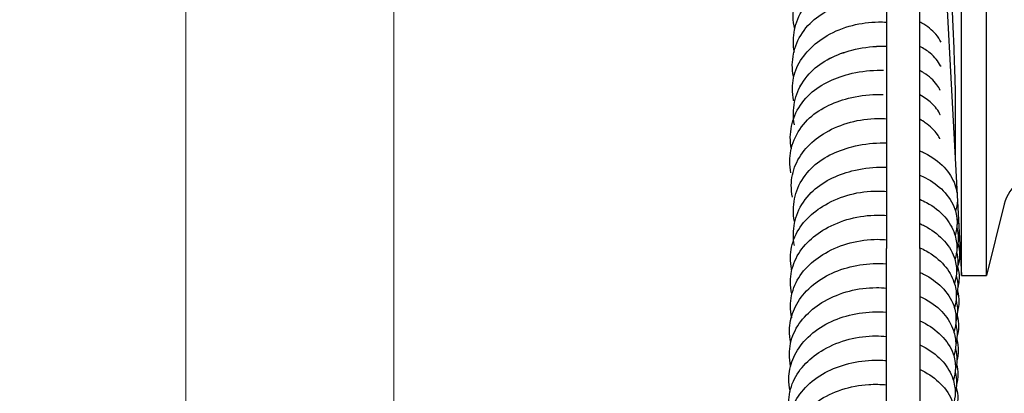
# Model space of a CAD drawing. Header units: millimetres. Extents: x 49320 to 60117, y -4209 to 20568.
# Tile 304 of 479: x 52397.58 to 52409.42, y 9881.04 to 9885.53. Entities that reach past the tile are written whole.
import ezdxf

# ---------------------------------------------------------------- set-up
doc = ezdxf.new("R2010")
doc.units = ezdxf.units.MM
doc.layers.add('_AA PROJ.warstwy', color=7, linetype='Continuous', lineweight=18, true_color=0x0000f0)
doc.layers.add('_mt_wymiary konstr', color=3, linetype='Continuous')
doc.layers.add('ARCATA', color=4, linetype='Continuous')
doc.styles.add('100', font='romans.shx', dxfattribs={"width": 0.65, "height": 18})
doc.dimstyles.new('k100', dxfattribs={"dimtxt": 18, "dimasz": 7, "dimexe": 10, "dimexo": 20, "dimgap": 4, "dimtad": 1, "dimdec": 1, "dimrnd": 0.5, "dimzin": 9, "dimdsep": 46, "dimtxsty": 'Standard', "dimcen": 12.534, "dimclrd": 256, "dimclre": 256, "dimclrt": 7, "dimadec": 0, "dimazin": 0, "dimtfac": 1, "dimtdec": 1, "dimtmove": 2, "dimatfit": 3, "dimfxl": 30, "dimfxlon": 1, "dimtolj": 1, "dimtzin": 0, "dimarcsym": 0})

# ---------------------------------------------------------------- blocks, each defined once
blk = doc.blocks.new('WINDA 2 DZ')
at = {"layer": '_AA PROJ.warstwy', "color": 5, "true_color": 0x1414ff}
for p, q in [((164, 186), (164, 38)), ((161.5, 182), (161.5, 42))]:
    blk.add_line(p, q, dxfattribs=at)
at = {"layer": 'ARCATA', "color": 5, "true_color": 0x1414ff}
for p, q in [((169.925, 76.933), (169.925, 65.394)), ((169.925, 76.933), (169.925, 65.394)), ((170.325, 65.394), (170.325, 75.169)), ((170.325, 65.394), (170.325, 75.169)), ((170.825, 65.068), (170.825, 75.044)), ((170.825, 65.068), (170.825, 75.044)), ((171.125, 65.068), (171.125, 75.044)), ((171.125, 65.068), (171.125, 75.044)), ((170.325, 74.293), (170.825, 65.068)), ((170.325, 74.293), (170.825, 65.068)), ((171.34, 65.924), (171.125, 65.068)), ((171.34, 65.924), (171.125, 65.068)), ((169.925, 62.806), (169.925, 65.394)), ((169.925, 62.806), (169.925, 65.394)), ((170.325, 65.394), (170.325, 62.806)), ((170.325, 65.394), (170.325, 62.806)), ((170.825, 65.068), (171.125, 65.068)), ((170.825, 65.068), (171.125, 65.068))]:
    blk.add_line(p, q, dxfattribs=at)
blk.add_arc((171.825, 65.803), 0.5, 14.1209, 165.9106, dxfattribs=at)
blk.add_arc((171.825, 65.803), 0.5, 14.1209, 165.9106, dxfattribs=at)
for points, knots in [([(168.82, 68.031), (168.808, 68.083), (168.802, 68.135), (168.803, 68.27), (168.821, 68.354), (168.887, 68.51), (168.935, 68.584), (169.06, 68.72), (169.139, 68.783), (169.311, 68.878), (169.405, 68.914), (169.602, 68.965), (169.707, 68.98), (169.849, 68.985), (169.887, 68.985), (169.925, 68.984)], [114.550585, 114.550585, 114.550585, 114.550585, 114.744712, 114.744712, 115.051956, 115.051956, 115.357566, 115.357566, 115.681295, 115.681295, 115.983868, 115.983868, 116.296592, 116.296592, 116.410772, 116.410772, 116.410772, 116.410772]), ([(168.817, 67.753), (168.808, 67.799), (168.804, 67.846), (168.805, 67.98), (168.823, 68.069), (168.893, 68.238), (168.948, 68.32), (169.081, 68.454), (169.159, 68.508), (169.326, 68.594), (169.416, 68.627), (169.617, 68.679), (169.733, 68.695), (169.873, 68.698), (169.899, 68.698), (169.925, 68.697)], [108.382428, 108.382428, 108.382428, 108.382428, 108.555859, 108.555859, 108.883904, 108.883904, 109.220438, 109.220438, 109.520731, 109.520731, 109.810194, 109.810194, 110.152053, 110.152053, 110.230745, 110.230745, 110.230745, 110.230745]), ([(170.755, 67.133), (170.755, 67.176), (170.754, 67.237), (170.751, 67.387), (170.748, 67.478), (170.741, 67.68), (170.737, 67.793), (170.727, 68.024), (170.721, 68.145), (170.71, 68.376), (170.704, 68.491), (170.696, 68.621), (170.694, 68.647), (170.693, 68.672)], [0, 0, 0, 0, 0.345939, 0.345939, 0.699634, 0.699634, 1.056192, 1.056192, 1.408824, 1.408824, 1.756655, 1.756655, 1.843788, 1.843788, 1.843788, 1.843788]), ([(170.755, 67.133), (170.755, 67.176), (170.754, 67.237), (170.751, 67.387), (170.748, 67.478), (170.741, 67.68), (170.737, 67.793), (170.727, 68.024), (170.721, 68.145), (170.71, 68.376), (170.704, 68.491), (170.696, 68.621), (170.694, 68.647), (170.693, 68.672)], [0, 0, 0, 0, 0.345939, 0.345939, 0.699634, 0.699634, 1.056192, 1.056192, 1.408824, 1.408824, 1.756655, 1.756655, 1.843788, 1.843788, 1.843788, 1.843788]), ([(168.804, 67.462), (168.795, 67.509), (168.791, 67.555), (168.793, 67.689), (168.811, 67.778), (168.881, 67.947), (168.935, 68.03), (169.069, 68.163), (169.147, 68.218), (169.313, 68.303), (169.403, 68.336), (169.605, 68.389), (169.72, 68.405), (169.86, 68.408), (169.886, 68.408), (169.912, 68.407)], [108.382428, 108.382428, 108.382428, 108.382428, 108.555859, 108.555859, 108.883904, 108.883904, 109.220438, 109.220438, 109.520731, 109.520731, 109.810194, 109.810194, 110.152053, 110.152053, 110.230745, 110.230745, 110.230745, 110.230745]), ([(168.808, 67.17), (168.797, 67.219), (168.792, 67.268), (168.793, 67.402), (168.811, 67.488), (168.88, 67.645), (168.931, 67.719), (169.055, 67.848), (169.13, 67.906), (169.303, 68.007), (169.406, 68.049), (169.615, 68.102), (169.722, 68.116), (169.86, 68.118), (169.892, 68.117), (169.925, 68.115)], [96.014654, 96.014654, 96.014654, 96.014654, 96.197652, 96.197652, 96.512417, 96.512417, 96.817267, 96.817267, 97.122277, 97.122277, 97.45726, 97.45726, 97.773755, 97.773755, 97.871975, 97.871975, 97.871975, 97.871975]), ([(170.58, 67.873), (170.564, 67.906), (170.543, 67.939), (170.474, 68.02), (170.416, 68.066), (170.34, 68.109), (170.333, 68.113), (170.325, 68.116)], [271.5325211, 271.5325211, 271.5325211, 271.5325211, 271.7095942, 271.7095942, 271.9921343, 271.9921343, 272.0219282, 272.0219282, 272.0219282, 272.0219282]), ([(168.817, 66.881), (168.808, 66.927), (168.804, 66.974), (168.805, 67.108), (168.823, 67.197), (168.893, 67.366), (168.948, 67.448), (169.081, 67.582), (169.159, 67.637), (169.326, 67.722), (169.416, 67.755), (169.617, 67.807), (169.733, 67.823), (169.873, 67.827), (169.899, 67.827), (169.925, 67.826)], [108.382428, 108.382428, 108.382428, 108.382428, 108.555859, 108.555859, 108.883904, 108.883904, 109.220438, 109.220438, 109.520731, 109.520731, 109.810194, 109.810194, 110.152053, 110.152053, 110.230745, 110.230745, 110.230745, 110.230745]), ([(168.817, 66.881), (168.808, 66.927), (168.804, 66.974), (168.805, 67.108), (168.823, 67.196), (168.893, 67.365), (168.948, 67.448), (169.081, 67.582), (169.159, 67.636), (169.326, 67.722), (169.416, 67.755), (169.617, 67.807), (169.733, 67.823), (169.873, 67.826), (169.899, 67.826), (169.925, 67.825)], [108.382428, 108.382428, 108.382428, 108.382428, 108.555859, 108.555859, 108.883904, 108.883904, 109.220438, 109.220438, 109.520731, 109.520731, 109.810194, 109.810194, 110.152053, 110.152053, 110.230745, 110.230745, 110.230745, 110.230745]), ([(170.577, 67.583), (170.576, 67.585), (170.575, 67.588), (170.547, 67.643), (170.504, 67.696), (170.412, 67.772), (170.371, 67.8), (170.325, 67.824)], [276.7523237, 276.7523237, 276.7523237, 276.7523237, 276.7652906, 276.7652906, 277.0516604, 277.0516604, 277.2353716, 277.2353716, 277.2353716, 277.2353716]), ([(168.78, 66.592), (168.771, 66.638), (168.767, 66.685), (168.769, 66.819), (168.787, 66.908), (168.857, 67.077), (168.911, 67.159), (169.045, 67.293), (169.123, 67.347), (169.289, 67.433), (169.379, 67.466), (169.581, 67.518), (169.696, 67.534), (169.836, 67.537), (169.862, 67.537), (169.889, 67.536)], [108.382428, 108.382428, 108.382428, 108.382428, 108.555859, 108.555859, 108.883904, 108.883904, 109.220438, 109.220438, 109.520731, 109.520731, 109.810194, 109.810194, 110.152053, 110.152053, 110.230745, 110.230745, 110.230745, 110.230745]), ([(168.78, 66.592), (168.771, 66.638), (168.767, 66.685), (168.769, 66.819), (168.787, 66.908), (168.857, 67.077), (168.911, 67.159), (169.045, 67.293), (169.123, 67.347), (169.289, 67.433), (169.379, 67.466), (169.581, 67.518), (169.696, 67.534), (169.836, 67.537), (169.862, 67.537), (169.889, 67.536)], [108.382428, 108.382428, 108.382428, 108.382428, 108.555859, 108.555859, 108.883904, 108.883904, 109.220438, 109.220438, 109.520731, 109.520731, 109.810194, 109.810194, 110.152053, 110.152053, 110.230745, 110.230745, 110.230745, 110.230745]), ([(170.571, 67.295), (170.56, 67.317), (170.546, 67.34), (170.492, 67.415), (170.438, 67.465), (170.356, 67.515), (170.341, 67.524), (170.325, 67.532)], [281.9758361, 281.9758361, 281.9758361, 281.9758361, 282.097171, 282.097171, 282.3878948, 282.3878948, 282.4508868, 282.4508868, 282.4508868, 282.4508868]), ([(168.774, 66.302), (168.765, 66.348), (168.761, 66.394), (168.762, 66.529), (168.78, 66.617), (168.85, 66.786), (168.905, 66.869), (169.038, 67.002), (169.116, 67.057), (169.283, 67.142), (169.373, 67.176), (169.574, 67.228), (169.69, 67.244), (169.829, 67.247), (169.856, 67.247), (169.882, 67.246)], [108.382428, 108.382428, 108.382428, 108.382428, 108.555859, 108.555859, 108.883904, 108.883904, 109.220438, 109.220438, 109.520731, 109.520731, 109.810194, 109.810194, 110.152053, 110.152053, 110.230745, 110.230745, 110.230745, 110.230745]), ([(170.571, 66.999), (170.548, 67.049), (170.512, 67.099), (170.424, 67.178), (170.378, 67.211), (170.325, 67.239)], [287.1855743, 287.1855743, 287.1855743, 287.1855743, 287.4534784, 287.4534784, 287.6642537, 287.6642537, 287.6642537, 287.6642537]), ([(168.794, 66.01), (168.784, 66.057), (168.779, 66.105), (168.78, 66.236), (168.798, 66.32), (168.865, 66.479), (168.915, 66.555), (169.04, 66.685), (169.114, 66.742), (169.285, 66.841), (169.385, 66.883), (169.596, 66.94), (169.709, 66.955), (169.855, 66.956), (169.89, 66.955), (169.925, 66.953)], [71.282673, 71.282673, 71.282673, 71.282673, 71.460081, 71.460081, 71.769765, 71.769765, 72.081717, 72.081717, 72.382609, 72.382609, 72.711632, 72.711632, 73.044683, 73.044683, 73.150513, 73.150513, 73.150513, 73.150513]), ([(170.567, 66.711), (170.558, 66.729), (170.548, 66.746), (170.502, 66.814), (170.451, 66.863), (170.37, 66.92), (170.348, 66.934), (170.325, 66.947)], [292.4084514, 292.4084514, 292.4084514, 292.4084514, 292.5045011, 292.5045011, 292.7839501, 292.7839501, 292.8787476, 292.8787476, 292.8787476, 292.8787476]), ([(168.817, 65.718), (168.808, 65.764), (168.804, 65.811), (168.805, 65.945), (168.823, 66.034), (168.893, 66.203), (168.948, 66.285), (169.081, 66.419), (169.159, 66.474), (169.326, 66.559), (169.416, 66.592), (169.617, 66.644), (169.733, 66.66), (169.873, 66.664), (169.899, 66.664), (169.925, 66.663)], [108.382428, 108.382428, 108.382428, 108.382428, 108.555859, 108.555859, 108.883904, 108.883904, 109.220438, 109.220438, 109.520731, 109.520731, 109.810194, 109.810194, 110.152053, 110.152053, 110.230745, 110.230745, 110.230745, 110.230745]), ([(170.325, 66.567), (170.345, 66.558), (170.365, 66.549), (170.474, 66.494), (170.554, 66.437), (170.675, 66.308), (170.72, 66.236), (170.758, 66.128), (170.766, 66.095), (170.771, 66.061)], [67.4002191, 67.4002191, 67.4002191, 67.4002191, 67.4730984, 67.4730984, 67.808592, 67.808592, 68.1282885, 68.1282885, 68.2666616, 68.2666616, 68.2666616, 68.2666616]), ([(170.755, 66.445), (170.755, 66.445), (170.755, 66.445), (170.755, 66.445), (170.755, 66.446), (170.755, 66.448)], [0.14409872, 0.14409872, 0.14409872, 0.14409872, 0.15041576, 0.15041576, 0.19796304, 0.19796304, 0.19796304, 0.19796304]), ([(170.755, 66.445), (170.755, 66.445), (170.755, 66.445), (170.755, 66.445), (170.755, 66.446), (170.755, 66.448)], [0.14409872, 0.14409872, 0.14409872, 0.14409872, 0.15041576, 0.15041576, 0.19796304, 0.19796304, 0.19796304, 0.19796304]), ([(168.817, 65.427), (168.808, 65.473), (168.804, 65.519), (168.805, 65.654), (168.823, 65.742), (168.893, 65.911), (168.948, 65.994), (169.081, 66.127), (169.159, 66.182), (169.326, 66.267), (169.416, 66.301), (169.617, 66.353), (169.733, 66.369), (169.873, 66.372), (169.899, 66.372), (169.925, 66.371)], [108.382428, 108.382428, 108.382428, 108.382428, 108.555859, 108.555859, 108.883904, 108.883904, 109.220438, 109.220438, 109.520731, 109.520731, 109.810194, 109.810194, 110.152053, 110.152053, 110.230745, 110.230745, 110.230745, 110.230745]), ([(170.325, 66.276), (170.348, 66.266), (170.37, 66.255), (170.473, 66.2), (170.547, 66.147), (170.669, 66.021), (170.718, 65.946), (170.764, 65.812), (170.773, 65.754), (170.772, 65.648), (170.764, 65.598), (170.748, 65.549)], [61.218669, 61.218669, 61.218669, 61.218669, 61.300377, 61.300377, 61.614301, 61.614301, 61.948004, 61.948004, 62.182008, 62.182008, 62.386175, 62.386175, 62.386175, 62.386175]), ([(168.784, 65.139), (168.774, 65.187), (168.769, 65.235), (168.77, 65.368), (168.788, 65.454), (168.857, 65.614), (168.909, 65.689), (169.035, 65.818), (169.108, 65.873), (169.28, 65.972), (169.382, 66.013), (169.594, 66.07), (169.707, 66.084), (169.854, 66.084), (169.89, 66.083), (169.925, 66.08)], [52.730421, 52.730421, 52.730421, 52.730421, 52.908729, 52.908729, 53.225562, 53.225562, 53.537108, 53.537108, 53.833764, 53.833764, 54.167051, 54.167051, 54.500164, 54.500164, 54.607705, 54.607705, 54.607705, 54.607705]), ([(170.325, 65.984), (170.352, 65.972), (170.379, 65.959), (170.491, 65.899), (170.567, 65.839), (170.678, 65.71), (170.718, 65.641), (170.761, 65.514), (170.77, 65.456), (170.769, 65.352), (170.761, 65.305), (170.747, 65.259)], [55.038635, 55.038635, 55.038635, 55.038635, 55.136581, 55.136581, 55.469974, 55.469974, 55.773639, 55.773639, 56.010248, 56.010248, 56.200223, 56.200223, 56.200223, 56.200223]), ([(168.784, 64.849), (168.774, 64.896), (168.769, 64.944), (168.77, 65.077), (168.788, 65.163), (168.857, 65.323), (168.909, 65.399), (169.035, 65.527), (169.108, 65.583), (169.28, 65.681), (169.382, 65.723), (169.594, 65.779), (169.707, 65.794), (169.854, 65.794), (169.89, 65.792), (169.925, 65.79)], [52.730421, 52.730421, 52.730421, 52.730421, 52.908729, 52.908729, 53.225562, 53.225562, 53.537108, 53.537108, 53.833764, 53.833764, 54.167051, 54.167051, 54.500164, 54.500164, 54.607705, 54.607705, 54.607705, 54.607705]), ([(170.325, 65.692), (170.344, 65.683), (170.363, 65.674), (170.464, 65.621), (170.538, 65.567), (170.661, 65.442), (170.71, 65.367), (170.757, 65.233), (170.766, 65.176), (170.765, 65.07), (170.757, 65.019), (170.741, 64.97)], [48.858695, 48.858695, 48.858695, 48.858695, 48.928425, 48.928425, 49.24374, 49.24374, 49.577176, 49.577176, 49.807944, 49.807944, 50.015243, 50.015243, 50.015243, 50.015243]), ([(170.769, 65.645), (170.781, 65.6), (170.786, 65.554), (170.785, 65.469), (170.78, 65.428), (170.769, 65.388)], [86.7361604, 86.7361604, 86.7361604, 86.7361604, 86.9233429, 86.9233429, 87.08951, 87.08951, 87.08951, 87.08951]), ([(170.769, 65.645), (170.781, 65.6), (170.786, 65.554), (170.785, 65.469), (170.78, 65.428), (170.769, 65.388)], [86.7361604, 86.7361604, 86.7361604, 86.7361604, 86.9233429, 86.9233429, 87.08951, 87.08951, 87.08951, 87.08951]), ([(168.784, 64.558), (168.774, 64.605), (168.769, 64.653), (168.77, 64.786), (168.788, 64.872), (168.857, 65.032), (168.909, 65.108), (169.035, 65.236), (169.108, 65.291), (169.28, 65.39), (169.382, 65.432), (169.594, 65.488), (169.707, 65.503), (169.854, 65.503), (169.89, 65.501), (169.925, 65.498)], [52.730421, 52.730421, 52.730421, 52.730421, 52.908729, 52.908729, 53.225562, 53.225562, 53.537108, 53.537108, 53.833764, 53.833764, 54.167051, 54.167051, 54.500164, 54.500164, 54.607705, 54.607705, 54.607705, 54.607705]), ([(170.325, 65.4), (170.351, 65.389), (170.376, 65.377), (170.486, 65.317), (170.561, 65.257), (170.671, 65.128), (170.711, 65.06), (170.754, 64.932), (170.764, 64.874), (170.762, 64.771), (170.755, 64.724), (170.741, 64.679)], [42.678367, 42.678367, 42.678367, 42.678367, 42.770453, 42.770453, 43.102137, 43.102137, 43.405942, 43.405942, 43.642141, 43.642141, 43.831394, 43.831394, 43.831394, 43.831394]), ([(170.767, 65.352), (170.767, 65.352), (170.767, 65.352), (170.777, 65.31), (170.782, 65.268), (170.781, 65.185), (170.776, 65.143), (170.765, 65.103)], [80.554527, 80.554527, 80.554527, 80.554527, 80.5559078, 80.5559078, 80.728416, 80.728416, 80.897637, 80.897637, 80.897637, 80.897637]), ([(170.767, 65.352), (170.767, 65.352), (170.767, 65.352), (170.777, 65.31), (170.782, 65.268), (170.781, 65.185), (170.776, 65.143), (170.765, 65.103)], [80.554527, 80.554527, 80.554527, 80.554527, 80.5559078, 80.5559078, 80.728416, 80.728416, 80.897637, 80.897637, 80.897637, 80.897637]), ([(170.782, 65.455), (170.796, 65.408), (170.803, 65.36), (170.802, 65.266), (170.793, 65.22), (170.778, 65.175)], [111.4799351, 111.4799351, 111.4799351, 111.4799351, 111.6772809, 111.6772809, 111.8630698, 111.8630698, 111.8630698, 111.8630698]), ([(170.782, 65.455), (170.796, 65.408), (170.803, 65.36), (170.802, 65.266), (170.793, 65.22), (170.778, 65.175)], [111.4799351, 111.4799351, 111.4799351, 111.4799351, 111.6772809, 111.6772809, 111.8630698, 111.8630698, 111.8630698, 111.8630698]), ([(168.773, 64.262), (168.762, 64.31), (168.756, 64.36), (168.757, 64.487), (168.774, 64.566), (168.836, 64.716), (168.882, 64.79), (169.002, 64.928), (169.081, 64.993), (169.254, 65.095), (169.351, 65.134), (169.551, 65.189), (169.658, 65.206), (169.817, 65.213), (169.871, 65.212), (169.925, 65.208)], [34.172117, 34.172117, 34.172117, 34.172117, 34.352746, 34.352746, 34.643194, 34.643194, 34.943504, 34.943504, 35.272255, 35.272255, 35.585784, 35.585784, 35.903365, 35.903365, 36.065297, 36.065297, 36.065297, 36.065297]), ([(170.778, 65.175), (170.791, 65.13), (170.797, 65.083), (170.796, 64.997), (170.791, 64.958), (170.78, 64.919)], [105.2823669, 105.2823669, 105.2823669, 105.2823669, 105.471503, 105.471503, 105.633637, 105.633637, 105.633637, 105.633637]), ([(170.778, 65.175), (170.791, 65.13), (170.797, 65.083), (170.796, 64.997), (170.791, 64.958), (170.78, 64.919)], [105.2823669, 105.2823669, 105.2823669, 105.2823669, 105.471503, 105.471503, 105.633637, 105.633637, 105.633637, 105.633637]), ([(170.325, 65.107), (170.34, 65.1), (170.355, 65.093), (170.454, 65.042), (170.528, 64.988), (170.653, 64.862), (170.704, 64.786), (170.751, 64.651), (170.76, 64.595), (170.759, 64.488), (170.75, 64.438), (170.735, 64.388)], [36.499065, 36.499065, 36.499065, 36.499065, 36.555012, 36.555012, 36.872014, 36.872014, 37.210215, 37.210215, 37.439759, 37.439759, 37.647533, 37.647533, 37.647533, 37.647533]), ([(170.762, 65.067), (170.775, 65.022), (170.781, 64.976), (170.78, 64.89), (170.774, 64.848), (170.763, 64.808)], [74.3659314, 74.3659314, 74.3659314, 74.3659314, 74.552922, 74.552922, 74.720656, 74.720656, 74.720656, 74.720656]), ([(170.762, 65.067), (170.775, 65.022), (170.781, 64.976), (170.78, 64.89), (170.774, 64.848), (170.763, 64.808)], [74.3659314, 74.3659314, 74.3659314, 74.3659314, 74.552922, 74.552922, 74.720656, 74.720656, 74.720656, 74.720656]), ([(168.771, 63.977), (168.761, 64.024), (168.756, 64.073), (168.757, 64.207), (168.775, 64.294), (168.845, 64.453), (168.897, 64.528), (169.022, 64.656), (169.097, 64.713), (169.269, 64.811), (169.371, 64.853), (169.582, 64.908), (169.693, 64.921), (169.843, 64.922), (169.884, 64.92), (169.925, 64.916)], [27.993585, 27.993585, 27.993585, 27.993585, 28.173301, 28.173301, 28.491972, 28.491972, 28.801331, 28.801331, 29.10126, 29.10126, 29.433582, 29.433582, 29.761015, 29.761015, 29.885072, 29.885072, 29.885072, 29.885072]), ([(170.777, 64.881), (170.789, 64.839), (170.794, 64.795), (170.793, 64.711), (170.787, 64.669), (170.776, 64.628)], [99.1039343, 99.1039343, 99.1039343, 99.1039343, 99.2801157, 99.2801157, 99.4499499, 99.4499499, 99.4499499, 99.4499499]), ([(170.777, 64.881), (170.789, 64.839), (170.794, 64.795), (170.793, 64.711), (170.787, 64.669), (170.776, 64.628)], [99.1039343, 99.1039343, 99.1039343, 99.1039343, 99.2801157, 99.2801157, 99.4499499, 99.4499499, 99.4499499, 99.4499499]), ([(170.325, 64.816), (170.349, 64.805), (170.372, 64.794), (170.48, 64.735), (170.554, 64.676), (170.664, 64.548), (170.704, 64.479), (170.748, 64.352), (170.757, 64.293), (170.756, 64.19), (170.748, 64.143), (170.734, 64.097)], [30.317955, 30.317955, 30.317955, 30.317955, 30.404216, 30.404216, 30.733327, 30.733327, 31.036968, 31.036968, 31.273966, 31.273966, 31.463474, 31.463474, 31.463474, 31.463474]), ([(170.76, 64.77), (170.771, 64.726), (170.777, 64.68), (170.776, 64.594), (170.77, 64.551), (170.758, 64.509)], [68.1908251, 68.1908251, 68.1908251, 68.1908251, 68.374615, 68.374615, 68.5482691, 68.5482691, 68.5482691, 68.5482691]), ([(170.76, 64.77), (170.771, 64.726), (170.777, 64.68), (170.776, 64.594), (170.77, 64.551), (170.758, 64.509)], [68.1908251, 68.1908251, 68.1908251, 68.1908251, 68.374615, 68.374615, 68.5482691, 68.5482691, 68.5482691, 68.5482691]), ([(168.766, 63.682), (168.755, 63.729), (168.749, 63.778), (168.751, 63.904), (168.768, 63.982), (168.828, 64.133), (168.874, 64.207), (168.995, 64.346), (169.073, 64.411), (169.246, 64.513), (169.341, 64.552), (169.541, 64.608), (169.649, 64.625), (169.811, 64.632), (169.869, 64.631), (169.925, 64.627)], [21.805072, 21.805072, 21.805072, 21.805072, 21.982808, 21.982808, 22.270892, 22.270892, 22.573982, 22.573982, 22.903145, 22.903145, 23.214278, 23.214278, 23.533519, 23.533519, 23.70393, 23.70393, 23.70393, 23.70393]), ([(170.325, 64.523), (170.337, 64.517), (170.349, 64.512), (170.445, 64.462), (170.52, 64.408), (170.646, 64.282), (170.697, 64.206), (170.744, 64.071), (170.753, 64.014), (170.752, 63.907), (170.743, 63.856), (170.728, 63.807)], [24.13926, 24.13926, 24.13926, 24.13926, 24.183123, 24.183123, 24.502669, 24.502669, 24.840768, 24.840768, 25.071886, 25.071886, 25.279655, 25.279655, 25.279655, 25.279655]), ([(170.773, 64.586), (170.785, 64.542), (170.791, 64.497), (170.79, 64.41), (170.783, 64.368), (170.771, 64.326)], [92.926054, 92.926054, 92.926054, 92.926054, 93.1093999, 93.1093999, 93.2813919, 93.2813919, 93.2813919, 93.2813919]), ([(170.773, 64.586), (170.785, 64.542), (170.791, 64.497), (170.79, 64.41), (170.783, 64.368), (170.771, 64.326)], [92.926054, 92.926054, 92.926054, 92.926054, 93.1093999, 93.1093999, 93.2813919, 93.2813919, 93.2813919, 93.2813919]), ([(170.756, 64.485), (170.767, 64.441), (170.773, 64.396), (170.772, 64.311), (170.766, 64.271), (170.756, 64.231)], [61.997807, 61.997807, 61.997807, 61.997807, 62.1820077, 62.1820077, 62.3468636, 62.3468636, 62.3468636, 62.3468636]), ([(168.764, 63.395), (168.754, 63.444), (168.749, 63.493), (168.75, 63.627), (168.768, 63.714), (168.839, 63.873), (168.89, 63.947), (169.015, 64.074), (169.089, 64.13), (169.262, 64.23), (169.366, 64.272), (169.578, 64.327), (169.689, 64.341), (169.84, 64.341), (169.883, 64.339), (169.925, 64.335)], [15.625185, 15.625185, 15.625185, 15.625185, 15.806717, 15.806717, 16.126373, 16.126373, 16.431929, 16.431929, 16.731452, 16.731452, 17.068313, 17.068313, 17.395382, 17.395382, 17.523523, 17.523523, 17.523523, 17.523523]), ([(170.769, 64.299), (170.781, 64.254), (170.786, 64.208), (170.785, 64.122), (170.78, 64.082), (170.769, 64.042)], [86.7361604, 86.7361604, 86.7361604, 86.7361604, 86.9233429, 86.9233429, 87.08951, 87.08951, 87.08951, 87.08951]), ([(170.325, 64.232), (170.347, 64.222), (170.369, 64.211), (170.474, 64.153), (170.548, 64.094), (170.657, 63.966), (170.698, 63.897), (170.741, 63.77), (170.75, 63.712), (170.749, 63.608), (170.741, 63.562), (170.727, 63.516)], [17.957649, 17.957649, 17.957649, 17.957649, 18.037898, 18.037898, 18.365143, 18.365143, 18.669704, 18.669704, 18.905666, 18.905666, 19.095161, 19.095161, 19.095161, 19.095161]), ([(170.753, 64.186), (170.764, 64.142), (170.77, 64.097), (170.769, 64.01), (170.763, 63.967), (170.751, 63.926)], [55.8260272, 55.8260272, 55.8260272, 55.8260272, 56.0102479, 56.0102479, 56.1828356, 56.1828356, 56.1828356, 56.1828356]), ([(168.76, 63.101), (168.748, 63.148), (168.743, 63.196), (168.744, 63.322), (168.761, 63.4), (168.821, 63.551), (168.867, 63.626), (168.988, 63.765), (169.066, 63.83), (169.239, 63.931), (169.333, 63.97), (169.533, 64.026), (169.641, 64.044), (169.807, 64.051), (169.867, 64.05), (169.925, 64.045)], [9.436415, 9.436415, 9.436415, 9.436415, 9.613914, 9.613914, 9.901181, 9.901181, 10.205845, 10.205845, 10.533869, 10.533869, 10.843362, 10.843362, 11.1655, 11.1655, 11.342308, 11.342308, 11.342308, 11.342308]), ([(170.325, 63.939), (170.334, 63.934), (170.343, 63.93), (170.437, 63.882), (170.513, 63.827), (170.64, 63.701), (170.69, 63.625), (170.737, 63.49), (170.746, 63.432), (170.745, 63.326), (170.737, 63.275), (170.721, 63.227)], [11.77919, 11.77919, 11.77919, 11.77919, 11.812687, 11.812687, 12.134407, 12.134407, 12.472279, 12.472279, 12.704299, 12.704299, 12.910622, 12.910622, 12.910622, 12.910622]), ([(170.767, 64.006), (170.767, 64.006), (170.767, 64.005), (170.777, 63.964), (170.782, 63.921), (170.781, 63.838), (170.776, 63.797), (170.765, 63.757)], [80.554527, 80.554527, 80.554527, 80.554527, 80.5559078, 80.5559078, 80.728416, 80.728416, 80.897637, 80.897637, 80.897637, 80.897637]), ([(170.749, 63.906), (170.761, 63.862), (170.766, 63.818), (170.765, 63.734), (170.76, 63.693), (170.75, 63.653)], [49.6267853, 49.6267853, 49.6267853, 49.6267853, 49.8079436, 49.8079436, 49.9736313, 49.9736313, 49.9736313, 49.9736313]), ([(169.925, 62.137), (169.903, 62.135), (169.88, 62.133), (169.748, 62.128), (169.634, 62.138), (169.428, 62.184), (169.332, 62.217), (169.148, 62.305), (169.059, 62.363), (168.912, 62.498), (168.852, 62.577), (168.774, 62.736), (168.752, 62.817), (168.743, 62.918), (168.742, 62.94), (168.743, 63.025), (168.754, 63.09), (168.801, 63.234), (168.845, 63.313), (168.958, 63.448), (169.026, 63.507), (169.186, 63.614), (169.283, 63.662), (169.489, 63.729), (169.6, 63.75), (169.782, 63.761), (169.854, 63.76), (169.925, 63.753)], [1.689809, 1.689809, 1.689809, 1.689809, 1.758524, 1.758524, 2.090395, 2.090395, 2.394443, 2.394443, 2.72743, 2.72743, 3.060147, 3.060147, 3.359555, 3.359555, 3.439126, 3.439126, 3.679471, 3.679471, 3.990309, 3.990309, 4.284922, 4.284922, 4.616041, 4.616041, 4.946805, 4.946805, 5.162217, 5.162217, 5.162217, 5.162217]), ([(170.762, 63.721), (170.775, 63.676), (170.781, 63.63), (170.78, 63.543), (170.774, 63.502), (170.763, 63.462)], [74.3659314, 74.3659314, 74.3659314, 74.3659314, 74.552922, 74.552922, 74.720656, 74.720656, 74.720656, 74.720656])]:
    blk.add_open_spline(points, degree=3, knots=knots, dxfattribs=at)
for points in [[(170.576, 67.881), (170.575, 67.88), (170.574, 67.879), (170.573, 67.878)], [(170.576, 67.881), (170.575, 67.88), (170.574, 67.879), (170.573, 67.878)], [(170.579, 67.874), (170.579, 67.874), (170.579, 67.874), (170.579, 67.874)], [(170.579, 67.874), (170.579, 67.874), (170.579, 67.874), (170.579, 67.874)], [(170.573, 67.592), (170.572, 67.591), (170.571, 67.59), (170.57, 67.589)], [(170.573, 67.586), (170.574, 67.587), (170.574, 67.588), (170.574, 67.588)], [(170.569, 67.298), (170.569, 67.297), (170.569, 67.297), (170.568, 67.297)], [(170.57, 67.296), (170.57, 67.296), (170.57, 67.296), (170.57, 67.296)], [(168.807, 67.167), (168.807, 67.169), (168.807, 67.17), (168.807, 67.172)], [(170.755, 66.448), (170.755, 66.564), (170.755, 66.796), (170.755, 67.133)], [(170.755, 66.448), (170.755, 66.564), (170.755, 66.796), (170.755, 67.133)], [(170.567, 67.007), (170.566, 67.006), (170.565, 67.005), (170.565, 67.005)], [(170.566, 67.003), (170.567, 67.004), (170.567, 67.005), (170.568, 67.006)], [(170.564, 66.717), (170.563, 66.716), (170.563, 66.716), (170.562, 66.715)], [(170.564, 66.713), (170.564, 66.714), (170.565, 66.714), (170.565, 66.715)], [(170.766, 66.165), (170.763, 66.153), (170.759, 66.142), (170.756, 66.131)], [(170.766, 66.165), (170.763, 66.153), (170.759, 66.142), (170.756, 66.131)], [(168.794, 66.009), (168.794, 66.01), (168.794, 66.01), (168.794, 66.011)], [(168.794, 66.009), (168.794, 66.01), (168.794, 66.01), (168.794, 66.011)], [(170.776, 65.969), (170.774, 65.926), (170.767, 65.882), (170.753, 65.84)], [(170.776, 65.969), (170.774, 65.926), (170.767, 65.882), (170.753, 65.84)], [(170.773, 65.932), (170.776, 65.923), (170.778, 65.914), (170.78, 65.905)], [(170.773, 65.932), (170.776, 65.923), (170.778, 65.914), (170.78, 65.905)], [(170.788, 65.756), (170.785, 65.728), (170.779, 65.7), (170.771, 65.673)], [(170.788, 65.756), (170.785, 65.728), (170.779, 65.7), (170.771, 65.673)], [(170.787, 65.748), (170.787, 65.746), (170.788, 65.744), (170.788, 65.741)], [(170.787, 65.748), (170.787, 65.746), (170.788, 65.744), (170.788, 65.741)], [(170.799, 65.548), (170.796, 65.526), (170.791, 65.504), (170.785, 65.482)], [(170.799, 65.548), (170.796, 65.526), (170.791, 65.504), (170.785, 65.482)], [(168.786, 65.423), (168.787, 65.424), (168.787, 65.425), (168.787, 65.426)], [(168.786, 65.423), (168.787, 65.424), (168.787, 65.425), (168.787, 65.426)], [(168.783, 65.135), (168.783, 65.138), (168.783, 65.14), (168.783, 65.143)], [(168.783, 65.135), (168.783, 65.138), (168.783, 65.14), (168.783, 65.143)], [(170.542, 64.97), (170.542, 64.971), (170.543, 64.971), (170.543, 64.972)], [(168.775, 64.55), (168.776, 64.555), (168.776, 64.559), (168.776, 64.563)], [(168.771, 64.25), (168.771, 64.256), (168.771, 64.262), (168.772, 64.269)], [(168.764, 63.673), (168.764, 63.677), (168.765, 63.682), (168.765, 63.687)]]:
    blk.add_open_spline(points, degree=3, dxfattribs=at)
blk = doc.blocks.new('*D1604')
at = {"layer": '_mt_wymiary konstr', "lineweight": -2}
for p, q in [((52253.076, 9894.339), (52253.076, 9888.279)), ((52418.076, 9885.333), (52418.076, 9888.279)), ((52260.076, 9878.279), (52411.076, 9878.279))]:
    blk.add_line(p, q, dxfattribs=at)
at = {"layer": '_mt_wymiary konstr'}
for points in [[(52260.076, 9879.446), (52260.076, 9877.113), (52253.076, 9878.279)], [(52411.076, 9877.113), (52411.076, 9879.446), (52418.076, 9878.279)]]:
    blk.add_solid(points, dxfattribs=at)
at = {"layer": 'Defpoints', "color": 0}
for p in [(52418.076, 9878.279), (52253.076, 9874.339), (52418.076, 9865.333)]:
    blk.add_point(p, dxfattribs=at)
at = {"layer": '_mt_wymiary konstr', "color": 7, "insert": (52335.576, 9891.279), "char_height": 18, "attachment_point": 5, "style": '100'}
blk.add_mtext('\\A1;165', dxfattribs=at)
blk = doc.blocks.new('*D1605')
at = {"layer": '_mt_wymiary konstr', "lineweight": -2}
for p, q in [((52418.076, 9885.333), (52418.076, 9888.279)), ((52433.076, 9882.8), (52433.076, 9888.279)), ((52411.076, 9878.279), (52404.076, 9878.279)), ((52418.076, 9878.279), (52433.076, 9878.279)), ((52440.076, 9878.279), (52447.076, 9878.279))]:
    blk.add_line(p, q, dxfattribs=at)
at = {"layer": '_mt_wymiary konstr'}
for points in [[(52411.076, 9877.113), (52411.076, 9879.446), (52418.076, 9878.279)], [(52440.076, 9879.446), (52440.076, 9877.113), (52433.076, 9878.279)]]:
    blk.add_solid(points, dxfattribs=at)
at = {"layer": 'Defpoints', "color": 0}
for p in [(52433.076, 9878.279), (52418.076, 9865.333), (52433.076, 9862.8)]:
    blk.add_point(p, dxfattribs=at)
at = {"layer": '_mt_wymiary konstr', "color": 7, "insert": (52425.576, 9903.279), "char_height": 18, "attachment_point": 5, "style": '100'}
blk.add_mtext('\\A1;15', dxfattribs=at)

msp = doc.modelspace()

# ---------------------------------------------------------------- block references
at = {"layer": '_AA PROJ.warstwy', "ltscale": 3}
msp.add_blockref('WINDA 2 DZ', (52238.076, 9817.387), dxfattribs=at)

# ---------------------------------------------------------------- dimensions: what is measured, and where the dimension line sits
at = {"layer": '_mt_wymiary konstr'}
for base, p1, p2, picture, middle in [((52433.076, 9878.279), (52418.076, 9865.333), (52433.076, 9862.8), '*D1605', (52425.576, 9903.279)), ((52418.076, 9878.279), (52253.076, 9874.339), (52418.076, 9865.333), '*D1604', (52335.576, 9891.279))]:
    dim = msp.add_linear_dim(base=base, p1=p1, p2=p2, dimstyle='k100', override={"dimtxsty": '100'}, dxfattribs=at)
    dim.commit()
    dim.dimension.update_dxf_attribs({"geometry": picture, "text_midpoint": middle})

doc.saveas('drawing.dxf')
